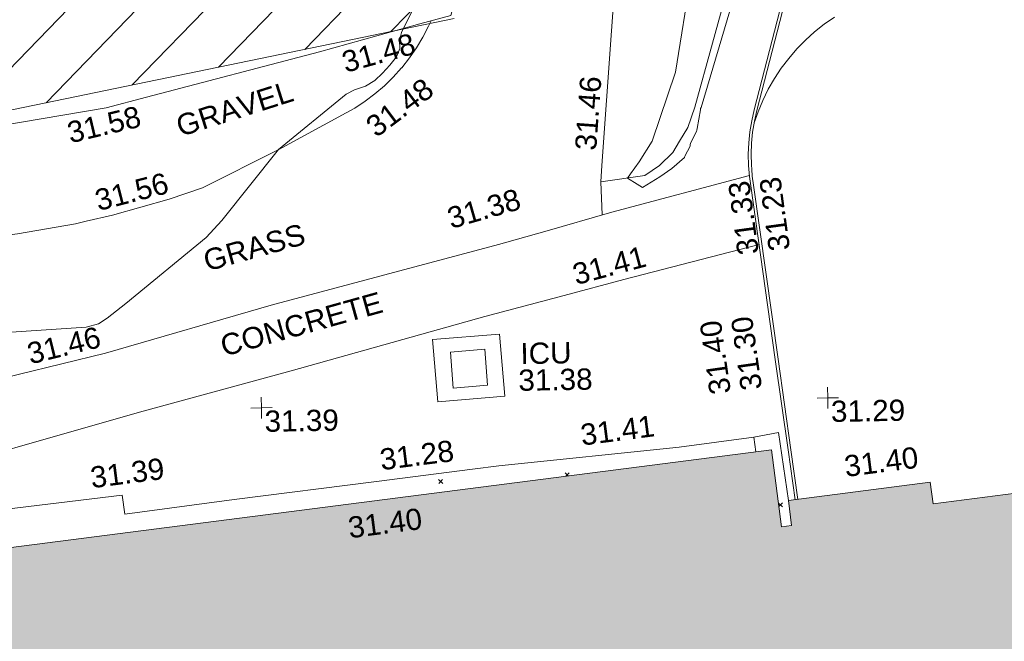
# Model space of a CAD drawing. Header units: millimetres. Extents: x -287732 to 520720, y -103372 to 287754.
# Tile 313 of 380: x 201567 to 218949, y 124069 to 135038. Entities that reach past the tile are written whole.
import ezdxf

# ---------------------------------------------------------------- set-up
doc = ezdxf.new("R2010")
doc.units = ezdxf.units.MM
doc.linetypes.add('IMPORT-HIDDEN2 _3_', pattern=[4762.5, 3175, -1587.5])
doc.linetypes.add('IMPORT-UG_ELEC_STREET LIGHTING_QLB2 _2_', pattern=[2700, 1500, -300.0000000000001, 0, -250, 150, -300.0000000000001, 0, -200])
for name, color, linetype, lineweight, true_color in [('00_UAV_BUILDING_OUTLINE', 5, 'Continuous', 9, 0x0000ff), ('00_UAV_CONCRETE', 9, 'Continuous', 9, 0x808080), ('00_UAV_FENCE', 7, 'Continuous', 9, 0x264c2f), ('00_UAV_FOOTPATH', 7, 'Continuous', 9, 0xa50000), ('00_UAV_FORM_LINES', 7, 'Continuous', 9, 0x666666), ('00_UAV_KERB_BOTTOM', 1, 'Continuous', 9, 0xff0000), ('00_UAV_KERB_TOP', 7, 'Continuous', 9, 0xa500a5), ('00_UAV_LEVEL_SPOT', 7, 'Continuous', 9, 0x666666), ('00_UAV_SERV_IC', 5, 'Continuous', 9, 0x0000ff), ('01_DTM_CONTOUR_MNR', 7, 'Continuous', 9, 0xa5a552), ('12333-PUM-2D-U-0001-C01 - Rev2_REVIT IMPORT_dwg', 7, 'Continuous', 9, 0x767676), ('A_RHA_Line', 7, 'Continuous', 9, 0x00a600), ('PUM-CHAMBER EXTENTS', 6, 'IMPORT-HIDDEN2 _3_', 9, 0xff00ff), ('PUM-UNABLE TO SURVEY', 190, 'Continuous', 9, 0x7f00ff)]:
    doc.layers.add(name, color=color, linetype=linetype, lineweight=lineweight, true_color=true_color)
for name, color, linetype, lineweight in [('00_UAV_SURFACE', 7, 'Continuous', 9), ('00_UAV_SURVEY_TEXT', 7, 'Continuous', 9), ('A_RHA_Detail', 7, 'Continuous', 9), ('GEN-TEXT', 7, 'Continuous', 9)]:
    doc.layers.add(name, color=color, linetype=linetype, lineweight=lineweight)
doc.styles.add('Swis721 Lt BT_2', font='swissl.ttf', dxfattribs={"height": 375})

# ---------------------------------------------------------------- blocks, each defined once
blk = doc.blocks.new('12333-PUM-2D-U-0001-C01 - Rev2_REVIT IMPORT_dwg_UAV-2077255-Site Location Plan Proposed')
at = {"layer": '00_UAV_LEVEL_SPOT', "color": 254, "true_color": 0xcccccc, "flags": 128}
for points in [[(500.0000000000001, 0), (0, 0), (0, 500.0000000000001)], [(0, -500.0000000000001), (0, 0), (-500.0000000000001, 0)]]:
    blk.add_lwpolyline(points, dxfattribs=at)
blk = doc.blocks.new('12333-PUM-2D-U-0001-C01 - Rev2_REVIT IMPORT_dwg_MGS62954_T2_Galway_ITM_3d_Rev1-2077680-Site Location Plan Proposed')
at = {"layer": '00_UAV_CONCRETE', "color": 254, "true_color": 0xcccccc, "flags": 128}
blk.add_lwpolyline([(534114225.6530001, 725681228.774), (534114297.6530001, 725680130.7739999), (534113115.0847352, 725680053.22854), (534113043.0847349, 725681151.22854)], close=True, dxfattribs=at)
for points in [[(534119274.1659901, 725678201.4609227), (534119119.6530001, 725679403.774), (534118685.6530001, 725679332.7740002), (534118715.2484958, 725679072.6624768)], [(534118685.6530002, 725679332.7740002), (534117360.6530001, 725679177.7739999), (534114174.6530001, 725678901.7740002), (534113709.7706256, 725678851.3366234), (534112008.6530002, 725678666.7740002), (534109492.6530001, 725678391.774), (534108740.1121591, 725678303.6280915), (534107554.6530001, 725678164.774), (534107517.6530001, 725678500.7739999), (534105267.6530001, 725678271.774), (534104071.5413296, 725678111.9139341), (534103818.874, 725678078.1450002), (534100632.4208267, 725677623.5238229)]]:
    blk.add_lwpolyline(points, dxfattribs=at)
at = {"layer": '00_UAV_FENCE', "color": 254, "true_color": 0xcccccc, "flags": 128}
blk.add_lwpolyline([(534114553.873535, 725720679.9188492), (534114952.7900001, 725716698.6395001), (534115066.0952614, 725715711.0433478), (534115463.7900001, 725712244.6395), (534115627.3845999, 725710744.8716956), (534116006.7900002, 725707266.6395), (534116198.1602979, 725705780.1131842), (534116835.937072, 725700825.9903733), (534116960.311, 725699859.8785), (534115953.3150575, 725695962.9479376), (534115769.311, 725695250.8785001), (534114630.6823692, 725691142.6329396), (534114529.3110002, 725690776.8785), (534113464.311, 725686864.8784999), (534112917.2098656, 725686724.0475677), (534111137.3110002, 725686265.8785001), (534108066.5445354, 725685517.0495839), (534107352.311, 725685342.8784999), (534103927.8740001, 725684823.1450002)], dxfattribs=at)
at = {"layer": '00_UAV_FOOTPATH', "color": 254, "true_color": 0xcccccc, "flags": 128}
for points in [[(534110205.874, 725681810.1450001), (534114236.6530002, 725682805.774), (534115055.4290867, 725683025.2271632), (534116247.6530001, 725683344.774), (534118685.3117011, 725683947.5118388)], [(534110536.874, 725680641.1450002), (534113972.6530002, 725681540.7739999), (534115378.3918706, 725681889.6393332), (534116434.6530001, 725682151.7740002), (534118835.1144405, 725682729.7759662)], [(534087915.9114999, 725662813.0795), (534090398.9114999, 725663647.0795), (534090565.3954781, 725663918.9144188), (534091406.7971022, 725665292.7543793), (534091896.9115, 725666153.0795001), (534092798.5427134, 725667859.2859209), (534092993.8881735, 725668284.1409107), (534093105.7524952, 725668527.4335636), (534093638.9314016, 725669876.9373418), (534094093.7153698, 725671231.8662322), (534094503.8164058, 725672508.8199693), (534094558.9114999, 725672710.0795001), (534094630.8545801, 725673003.4709997), (534095393.8740001, 725676115.1450002), (534095762.8740001, 725677291.1450003), (534096301.4197841, 725677456.9891084), (534099071.8740001, 725678310.1450001), (534101056.9477461, 725678996.4707985), (534102724.8740001, 725679573.1450002), (534104158.874, 725680102.1450002), (534104406.874, 725680366.1450001), (534105717.3637531, 725680663.4830115), (534107262.874, 725681014.1450002), (534110205.874, 725681810.1450001)], [(534110536.874, 725680641.1450002), (534107909.874, 725679980.1450002), (534105697.0653471, 725679386.6346842), (534105370.874, 725679299.1450001), (534102927.8740001, 725678539.1450002), (534100952.9667696, 725677817.3221819), (534100875.874, 725677789.1450002), (534099660.9617244, 725676962.6402619)]]:
    blk.add_lwpolyline(points, dxfattribs=at)
at = {"layer": '00_UAV_FORM_LINES', "color": 254, "true_color": 0xcccccc, "flags": 128}
blk.add_lwpolyline([(534117626.3381698, 725697803.2528993), (534119185.311, 725696762.8784999), (534120158.311, 725696104.8785001), (534120347.311, 725695888.8785001), (534120478.311, 725695620.8785001), (534120468.3110001, 725695136.8785), (534120391.311, 725694599.8785), (534119669.3110001, 725691597.8785), (534118404.311, 725687421.8785), (534117744.311, 725685172.8785), (534117613.3110001, 725684812.8785), (534117460.311, 725684575.8784999), (534117341.3110001, 725684375.8785), (534117103.311, 725684153.8785001), (534116839.311, 725683981.8785), (534116058.6530001, 725683882.7739999)], dxfattribs=at)
at = {"layer": '00_UAV_KERB_BOTTOM', "color": 254, "true_color": 0xcccccc, "flags": 128}
blk.add_lwpolyline([(534117393.6255001, 725702506.7915003), (534117557.3537491, 725701082.9404781), (534117785.6255001, 725699097.7915001), (534120386.0158411, 725697609.0045614), (534122087.6255001, 725696634.7915002), (534121284.0863377, 725693707.0930426), (534121243.6530001, 725693559.774), (534120315.6530002, 725690286.7740002), (534119913.4315583, 725688898.6631132), (534119415.653, 725687180.7740002), (534118838.6530001, 725685093.774), (534118791.3194866, 725684904.6343244), (534118755.9555534, 725684712.8957769), (534118732.7007661, 725684519.3150618), (534118721.6332021, 725684324.1131606), (534118722.8580043, 725684129.1445009), (534118727.7332522, 725684058.7174454), (534118736.3225732, 725683934.6374732), (534118756.6530001, 725683774.774), (534119135.6530002, 725680700.7740002), (534119333.7450456, 725679096.1732526), (534119441.9064115, 725678220.0360612)], dxfattribs=at)
at = {"layer": '00_UAV_KERB_TOP', "color": 254, "true_color": 0xcccccc, "flags": 128}
blk.add_lwpolyline([(534117343.9238005, 725702501.3320494), (534117506.1676008, 725701090.3904282), (534117738.8411013, 725699066.961951), (534120305.8899017, 725697597.2638581), (534122029.1517684, 725696610.6543795), (534121232.2203448, 725693707.0312463), (534121195.4917787, 725693573.210555), (534120267.5884286, 725690300.5514339), (534119861.372771, 725688898.6560644), (534119367.5428863, 725687194.3942626), (534118790.2976042, 725685106.5070808), (534118742.4338273, 725684915.2485285), (534118706.4998873, 725684720.4194802), (534118682.9637417, 725684524.4966453), (534118682.7774443, 725684522.3863846), (534118671.6243178, 725684325.3703468), (534118672.8688617, 725684127.2591226), (534118677.6410295, 725684058.321143), (534118686.5410372, 725683929.7530437), (534118707.0404362, 725683768.5608975), (534119086.0287455, 725680694.6557202), (534119283.4172621, 725679095.753749), (534119392.2062801, 725678214.5323977)], dxfattribs=at)
at = {"layer": '00_UAV_SERV_IC', "color": 254, "true_color": 0xcccccc, "flags": 128}
blk.add_lwpolyline([(534113354.6530001, 725680924.774), (534113959.6530001, 725680963.774), (534114000.4589046, 725680332.0699854), (534113390.080236, 725680290.6097276)], close=True, dxfattribs=at)
at = {"layer": '00_UAV_SURFACE', "color": 254, "true_color": 0xcccccc, "flags": 128}
for points in [[(534118786.3938946, 725684877.9284188), (534118856.656909, 725685068.7680142), (534118944.4704874, 725685268.933806), (534119044.6792998, 725685463.1907561), (534119156.887868, 725685650.7722212), (534119280.6533557, 725685830.9379027), (534119415.4873173, 725686002.9767691), (534119560.8576245, 725686166.2098619), (534119716.1905675, 725686319.9929739), (534119880.8731179, 725686463.7191942), (534120054.2553489, 725686596.8213005), (534120235.6530001, 725686718.7740002)], [(534117738.8411013, 725699066.961951), (534117497.6530001, 725696357.7740002), (534117184.7016305, 725694101.229914), (534117117.6530001, 725693617.7740003), (534116699.6530001, 725690584.774), (534116549.1644946, 725689145.6653785), (534116397.6530001, 725687696.7740002), (534116083.9751624, 725684167.6669992), (534116058.6530001, 725683882.774), (534116072.1099803, 725683297.7239317)], [(534102020.7997433, 725682627.6268073), (534103773.6530001, 725682923.774), (534105749.6530002, 725683146.774), (534106774.2346349, 725683306.1275319), (534106966.8404428, 725683346.392978), (534107432.6530002, 725683443.7740003), (534108435.2648347, 725683708.2179143), (534109030.6530002, 725683897.7740002), (534110375.6530001, 725684546.7740002), (534111588.5672848, 725685179.9081427), (534111739.6530002, 725685258.774), (534111924.3027717, 725685376.4350456), (534112101.2001812, 725685505.4581689), (534112269.6470948, 725685645.3341748), (534112428.97873, 725685795.5110368), (534112578.5662774, 725685955.3960748), (534112580.6530001, 725685957.774), (534112719.7526771, 725686126.8625557), (534112847.9607146, 725686304.3515947), (534112964.7711338, 725686489.5406487), (534113069.7229373, 725686681.6988614), (534113115.2145459, 725686775.0165421)]]:
    blk.add_lwpolyline(points, dxfattribs=at)
at = {"layer": '01_DTM_CONTOUR_MNR', "color": 254, "true_color": 0xcccccc, "flags": 128}
for points in [[(534118457.1273074, 725687081.630565), (534117853.9442688, 725685163.4888989), (534117845.5727555, 725685143.6068113), (534117844.0764345, 725685121.7171181), (534117775.1475852, 725684796.4879249), (534117772.373696, 725684765.9921759), (534117762.1975833, 725684741.0803399), (534117652.9897017, 725684540.1260947), (534117647.9198548, 725684510.1124508), (534117646.6683699, 725684484.3893715), (534117552.3495896, 725684312.3627236), (534117545.5527933, 725684288.4764936), (534117318.959283, 725684098.3201692), (534117102.856706, 725683950.4813327), (534116793.0261039, 725683770.3360244), (534116700.4345038, 725683828.6069193), (534116530.0000001, 725683940.0000002), (534116585.9707725, 725684016.5501045), (534116746.3636364, 725684223.1818182), (534116979.193572, 725684585.80935), (534117410.1984583, 725685792.6850004), (534117719.8030635, 725687515.2275711)], [(534113038.9853312, 725687442.206858), (534112622.6786016, 725686651.9020642), (534112588.1097305, 725686577.6295283), (534112552.2704282, 725686440.714008), (534112552.8177729, 725686294.7862767), (534112492.2847011, 725686150.1773049), (534112370.4091888, 725686005.1202441), (534112242.573052, 725685868.2873378), (534112105.2017862, 725685740.4202592), (534111933.8860384, 725685641.5068865), (534111743.203445, 725685581.7294027), (534111594.3453726, 725685505.1852896), (534110380.0000001, 725684550.0000001), (534109357.5289322, 725683319.8851964), (534109078.5215659, 725683024.5813702), (534107641.8683832, 725681883.7666396), (534107303.2936147, 725681628.8440197), (534107149.1903523, 725681530.1269186), (534106932.167953, 725681474.6096561), (534104896.5480437, 725681379.4056429)]]:
    blk.add_lwpolyline(points, dxfattribs=at)
at = {"xscale": 0.375, "yscale": 0.375, "zscale": 0.375}
for p in [(534110000.0000001, 725680000), (534120000, 725680000)]:
    blk.add_blockref('12333-PUM-2D-U-0001-C01 - Rev2_REVIT IMPORT_dwg_UAV-2077255-Site Location Plan Proposed', p, dxfattribs=at)
at = {"layer": '00_UAV_BUILDING_OUTLINE', "color": 251, "true_color": 0x666666, "char_height": 375, "width": 1495.902363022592, "attachment_point": 1, "line_spacing_factor": 1.005061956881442, "style": 'Swis721 Lt BT_2'}
for s, insert, rotation in [('31.41', (534115606.321085, 725679607.6258653), 6.319040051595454), ('31.39', (534106940.5324326, 725679006.373294), 6.319040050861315), ('31.40', (534120252.4655575, 725678971.9774781), 6.319040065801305), ('31.40', (534111474.9182692, 725678042.4162741), 6.319040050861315)]:
    blk.add_mtext(s, dxfattribs=dict(at, insert=insert, rotation=rotation))
at = {"layer": '00_UAV_CONCRETE', "color": 251, "true_color": 0x666666, "insert": (534112056.7510573, 725679234.1274471), "char_height": 375, "width": 1495.902363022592, "attachment_point": 1, "rotation": 6.192080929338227, "line_spacing_factor": 1.005061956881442, "style": 'Swis721 Lt BT_2'}
blk.add_mtext('31.28', dxfattribs=at)
at = {"layer": '00_UAV_FENCE', "color": 251, "true_color": 0x666666, "char_height": 375, "width": 1495.902363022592, "attachment_point": 1, "line_spacing_factor": 1.005061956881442, "style": 'Swis721 Lt BT_2'}
for s, insert, rotation in [('31.48', (534111495.4092848, 725686245.6131219), 14.435289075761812), ('31.58', (534106628.3609555, 725685090.3829666), 12.361323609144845)]:
    blk.add_mtext(s, dxfattribs=dict(at, insert=insert, rotation=rotation))
at = {"layer": '00_UAV_FOOTPATH', "color": 251, "true_color": 0x666666, "char_height": 375, "width": 1495.902363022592, "attachment_point": 1, "line_spacing_factor": 1.005061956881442, "style": 'Swis721 Lt BT_2'}
for s, insert, rotation in [('31.38', (534113307.2039666, 725683457.8637121), 15.004098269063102), ('31.41', (534115501.7476874, 725682430.5050344), 13.937637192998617), ('31.46', (534105851.5891654, 725681201.7542287), 12.783453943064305)]:
    blk.add_mtext(s, dxfattribs=dict(at, insert=insert, rotation=rotation))
at = {"layer": '00_UAV_KERB_BOTTOM', "color": 251, "true_color": 0x666666, "char_height": 375, "width": 1495.902363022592, "attachment_point": 1, "line_spacing_factor": 1.005061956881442, "style": 'Swis721 Lt BT_2'}
for s, insert, rotation in [('31.23', (534119009.6646682, 725682588.1532353), 96.68233507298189), ('31.30', (534118473.131596, 725680137.4589581), 97.03230735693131)]:
    blk.add_mtext(s, dxfattribs=dict(at, insert=insert, rotation=rotation))
at = {"layer": '00_UAV_KERB_TOP', "color": 251, "true_color": 0x666666, "char_height": 375, "width": 1495.902363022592, "attachment_point": 1, "line_spacing_factor": 1.005061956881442, "style": 'Swis721 Lt BT_2'}
for s, insert, rotation in [('31.33', (534118457.2420725, 725682528.9978694), 96.66882341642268), ('31.40', (534117921.2027127, 725680075.163691), 97.03229435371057)]:
    blk.add_mtext(s, dxfattribs=dict(at, insert=insert, rotation=rotation))
at = {"layer": '00_UAV_LEVEL_SPOT', "char_height": 375, "width": 1495.902363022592, "attachment_point": 1, "line_spacing_factor": 1.005061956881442, "style": 'Swis721 Lt BT_2'}
for s, insert in [('31.39', (534110051.8765643, 725679949.1441548)), ('31.29', (534120051.8765643, 725679949.1441548))]:
    blk.add_mtext(s, dxfattribs=dict(at, insert=insert))
at = {"layer": '00_UAV_SERV_IC', "color": 251, "true_color": 0x666666, "char_height": 375, "attachment_point": 1, "line_spacing_factor": 1.005061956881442, "style": 'Swis721 Lt BT_2'}
for s, insert, width in [('ICU', (534114588.7646785, 725681065.0508687), 1021.012723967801), ('31.38', (534114543.936528, 725680594.6718678), 1495.902363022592)]:
    blk.add_mtext(s, dxfattribs=dict(at, insert=insert, width=width))
at = {"layer": '00_UAV_SURFACE', "color": 251, "true_color": 0x666666, "char_height": 375, "width": 1495.902363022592, "attachment_point": 1, "line_spacing_factor": 1.005061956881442, "style": 'Swis721 Lt BT_2'}
for s, insert, rotation in [('31.48', (534111892.177048, 725685025.1133727), 35.89465678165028), ('31.46', (534115613.3443149, 725684461.3657737), 84.81902577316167), ('31.56', (534107095.6134042, 725683885.9945801), 13.363113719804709)]:
    blk.add_mtext(s, dxfattribs=dict(at, insert=insert, rotation=rotation))
at = {"layer": '00_UAV_SURVEY_TEXT', "color": 251, "true_color": 0x666666, "char_height": 375, "attachment_point": 1, "line_spacing_factor": 1.005061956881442, "style": 'Swis721 Lt BT_2'}
for s, insert, width, rotation in [('GRAVEL', (534108546.9748814, 725685163.4899693), 2322.210334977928, 16.592455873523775), ('GRASS', (534108988.0927246, 725682783.6392927), 2018.280965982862, 14.627175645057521), ('CONCRETE', (534109262.4358328, 725681276.3703545), 3286.236302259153, 14.603227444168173)]:
    blk.add_mtext(s, dxfattribs=dict(at, insert=insert, width=width, rotation=rotation))
blk = doc.blocks.new('12333-PUM-2D-U-0001-C01 - Rev2_REVIT IMPORT_dwg-1620468-Site Location Plan Proposed')
at = {"layer": 'PUM-CHAMBER EXTENTS', "true_color": 0xfff4d4}
h = blk.add_hatch(dxfattribs=at)
h.set_pattern_fill('FP_14', style=0, pattern_type=2)
h.set_pattern_definition([(45, (-533641079.65, -725615854.3560001), (-618.7184335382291, 618.7184335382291), [])])
h.paths.add_polyline_path([(403919.3501528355, 57112.64382128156), (422583.3501528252, 59059.64382132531), (425379.3501529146, 57266.64382137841), (446445.3501529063, 59135.64382132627), (445962.3501528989, 65972.64382138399), (472441.3501528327, 70954.64382134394), (475862.3501529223, 83851.64382134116), (472404.350152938, 114549.6438213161), (470529.3501529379, 123488.6438213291), (451569.3501528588, 121705.6438213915), (448766.3501529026, 118521.6438213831), (443614.3501529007, 118196.6438213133), (441393.3501528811, 120608.6438213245), (437801.3501529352, 120123.6438213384), (427379.3501529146, 117955.6438213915), (414454.3501528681, 116426.6438212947), (403467.3501529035, 115261.6438213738), (398244.3501529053, 114380.6438213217), (392331.3501528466, 110751.6438213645), (389433.3501529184, 106835.6438212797), (388966.3501528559, 103227.6438213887), (391008.3501528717, 96414.64382130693), (397227.3501529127, 88458.64382130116), (396038.3501528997, 85269.64382128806), (397110.6486418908, 81772.81873260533), (398121.3501528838, 78636.6438213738), (399845.3501529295, 78913.64382137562), (400589.3501528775, 74987.64382128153), (403820.5567114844, 57642.95396067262)])
at = {"layer": 'GEN-TEXT', "color": 253, "true_color": 0xaaaaaa}
for p, q in [((472025.9948137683, 62754.28848224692), (472096.7054918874, 62824.99916036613)), ((472096.7054918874, 62754.28848224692), (472025.9948137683, 62824.99916036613)), ((474314.4617483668, 62850.53222589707), (474260.9948138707, 62903.99916039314)), ((474273.7277841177, 62846.021452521), (474331.7054919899, 62903.99916039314)), ((478086.7054919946, 62237.28848225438), (478016.9931928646, 62307.00078138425)), ((478023.8437778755, 62245.13744625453), (478086.7054919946, 62307.99916037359))]:
    blk.add_line(p, q, dxfattribs=at)
at = {"layer": 'PUM-UNABLE TO SURVEY', "color": 7, "true_color": 0xfff4d4, "flags": 128}
blk.add_lwpolyline([(472441.3501528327, 70954.64382134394), (445962.3501528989, 65972.64382138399), (446445.3501529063, 59135.64382132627), (425379.3501529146, 57266.64382137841), (422583.3501528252, 59059.64382132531), (403919.3501528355, 57112.64382128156), (400589.3501528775, 74987.6438212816), (400192.1137844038, 77083.81315296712)], dxfattribs=at)
blk.add_blockref('12333-PUM-2D-U-0001-C01 - Rev2_REVIT IMPORT_dwg_MGS62954_T2_Galway_ITM_3d_Rev1-2077680-Site Location Plan Proposed', (-533641079.6498471, -725615854.3561786))

msp = doc.modelspace()

# ---------------------------------------------------------------- hatches: boundary and pattern name
at = {"layer": 'A_RHA_Detail', "true_color": 0xc0c0c0}
h = msp.add_hatch(color=9, dxfattribs=at)
h.paths.add_polyline_path([(-80880.60083809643, -68502.79057078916), (-80400.865924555, -68483.41509113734), (-80400.865924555, -62984.64684185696), (-24474.85765177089, -63009.32043784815), (-24456.14471271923, -50840.30023858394), (-36622.55041039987, -50831.65104353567), (-36622.55041039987, -44228.57792613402), (-50959.0526582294, -44218.38599194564), (-50959.0526582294, -42573.78171514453), (-54563.9325804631, -42571.21897729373), (-54565.69773352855, -45054.17447474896), (-92408.82109321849, -45027.27149621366), (-92411.78875845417, -49201.74309222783), (-100061.9988811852, -49201.74309222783), (-100052.2214449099, -64852.82557838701), (-86120.90825229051, -64852.82557838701), (-86092.1662649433, -62957.90041523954), (-84861.10047608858, -62957.90041523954), (-84854.79052929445, -68240.109737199), (-80870.60226892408, -68240.10973722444)])
h.paths.add_polyline_path([(-137238.9269902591, -68461.9384092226), (-132719.7426408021, -68433.0633692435), (-132847.0731201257, -62850.04282283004), (-130454.6837966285, -62916.63108078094), (-130498.2830220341, -61355.85393642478), (-117581.136331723, -61423.42893438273), (-117492.3908565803, -49183.91309190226), (-125136.5200282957, -49178.47881952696), (-125133.572703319, -45032.61887136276), (-163007.1824077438, -45005.6942194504), (-163007.1824076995, -44090.2963411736), (-163123.8521269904, -44090.21339942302), (-163122.6389897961, -42383.75184302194), (-166563.8543419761, -42383.75184298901), (-166565.034908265, -44044.39824208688), (-193158.4656786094, -44025.49275805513), (-193195.152889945, -62863.65652504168), (-137269.7106414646, -62916.63108078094), (-137254.3708868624, -65679.90523788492)])
h.paths.add_polyline_path([(120310.9497607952, -32334.28230164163), (120312.4652266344, -31610.73011961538), (133451.2244789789, -31638.24899384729), (133469.2230092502, -19717.98315780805), (121295.7536929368, -19692.48606430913), (121319.8434528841, -8190.941560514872), (112277.0825930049, -8172.001674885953), (112263.1770823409, -14811.1234547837), (78285.85310969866, -14739.95861438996), (78292.82277619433, -8167.077575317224), (75241.99098605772, -8160.673431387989), (69355.76844233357, -8152.931592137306), (69353.6659720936, -9156.74635762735), (68372.60878945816, -9154.691552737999), (68372.60878945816, -13705.52853215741), (69333.7233474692, -13707.54156770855), (69325.07112547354, -16249.53369228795), (66623.4489111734, -16249.53369228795), (66619.79243935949, -17995.29925530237), (65989.07757494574, -17995.2992552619), (65985.44262772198, -19730.78799483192), (57152.23993377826, -19712.28702421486), (57127.42535098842, -31559.89463417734), (70277.87165424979, -31587.43801817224), (70277.87165431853, -32271.7414715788), (78263.96947909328, -32285.12944888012), (78266.62661740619, -31019.79372153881), (112335.8856506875, -31091.15111860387), (112335.8856506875, -32317.57330553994), (119781.4233959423, -32333.17321913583)])
h.paths.add_polyline_path([(7503.717409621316, -1791.439263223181), (15482.43097392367, -674.0213231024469), (15484.0826588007, 148.1327206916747), (56188.28042539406, 205.5276654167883), (56155.84326007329, 14338.3166313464), (18016.62665935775, 14236.48149539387), (17967.9025208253, 34313.18372071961), (21727.10644863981, 34324.0692624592), (21708.90974962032, 40608.10218321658), (18009.66447159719, 40608.10218321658), (17995.54603706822, 45483.75063442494), (9770.084204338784, 45420.6329473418), (3966.213879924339, 45446.76585222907), (3984.771235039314, 14176.56786832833), (1023.062455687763, 14176.56786837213), (-276.5134647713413, 14190.52623461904), (-231.6790044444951, 5968.135265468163), (-226.4491536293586, 193.7444677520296), (553.0869992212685, 183.4716499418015), (7477.609307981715, 143.2867586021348), (7488.638446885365, -674.0213231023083)])
h.paths.add_polyline_path([(77755.59663317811, 53.47451145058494), (77729.51881611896, 1699.844979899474), (94464.47132486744, 1659.976083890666), (94606.37913471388, 17991.390236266), (88810.4190114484, 18015.03260816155), (88799.89418497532, 14436.74271609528), (69413.88950349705, 14457.8773889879), (69377.35724448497, 99.62816357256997), (75241.99098605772, 67.32134432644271)])
h.paths.add_polyline_path([(61252.12079701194, 46453.95617366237), (105774.7348988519, 46472.68783506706), (105768.2642198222, 61852.61234306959), (92285.13876309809, 61852.61234306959), (92308.59670399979, 65784.30757140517), (96107.4668000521, 65767.60445243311), (96059.68081117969, 75209.20847378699), (101084.8427276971, 75071.88872764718), (104988.0046543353, 74765.36560406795), (108403.6894220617, 74363.8408943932), (112009.2703903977, 73787.25420861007), (115645.3524815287, 73049.69667206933), (116890.8108051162, 72761.69136252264), (120208.9929833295, 71893.18353872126), (120865.241739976, 71703.68484519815), (124135.6329506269, 70669.67317906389), (127435.6253142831, 69480.50055823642), (127820.4368670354, 69394.93141813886), (128274.3081769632, 69331.69585753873), (128731.8791144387, 69306.66104516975), (129189.9401488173, 69320.00258290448), (129645.2782985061, 69371.62688826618), (130094.6997111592, 69461.17185603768), (130535.0520071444, 69588.00939074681), (130963.246434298, 69751.24981927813), (131376.2795165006, 69949.74812590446), (131771.2541232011, 70182.11198903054), (132162.5575600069, 70460.5404660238), (132496.0921583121, 70741.69081113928), (132820.871367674, 71064.98072578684), (133117.4593294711, 71414.31364272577), (133383.77568926, 71787.23923950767), (133616.5473239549, 72178.5372844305), (133817.1647262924, 72590.54524898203), (133982.6025969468, 73017.89547513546), (134111.7005086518, 73457.59040801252), (134203.5529320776, 73906.54590458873), (134257.5155883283, 74361.61286216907), (134272.5462649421, 74819.5993153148), (134250.5259875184, 75277.29281745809), (134189.6227572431, 75731.48297747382), (134090.9274700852, 76178.98397757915), (133955.1324028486, 76616.65691993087), (133783.1900598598, 77041.43184345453), (133576.3064937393, 77450.32925647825), (133335.932843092, 77840.48103920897), (133063.7551572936, 78209.15055532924), (132761.6825665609, 78553.75185442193), (132431.8338935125, 78871.8678050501), (132076.5227905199, 79161.26705197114), (131698.2415080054, 79419.91966861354), (131299.6434187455, 79646.01139197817), (131093.5942456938, 79746.34209763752), (132146.0467355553, 83110.22226145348), (122787.7632953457, 86282.54285518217), (121604.3555412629, 82800.3591886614), (117095.9864227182, 83870.84033785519), (116841.9598400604, 83526.35449572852), (116120.5435466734, 91221.93611972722), (110237.7341284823, 91274.27491021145), (110194.3680786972, 90435.39030214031), (104988.0046543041, 90486.49901390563), (104973.2761846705, 94309.82427956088), (103746.1314668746, 94309.8242795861), (103839.9937121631, 122852.1474271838), (96365.09202306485, 122931.9599470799), (96350.3400238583, 123952.4168585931), (104555.5505249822, 123902.1925226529), (104607.3234458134, 120248.5396156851), (125502.5015002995, 120134.1933400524), (125662.0200253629, 137657.3796882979), (114479.5865733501, 137699.2256881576), (114382.306264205, 129149.9458158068), (104644.159003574, 129187.9975073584), (104577.9931702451, 126217.3903144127), (101184.4926406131, 126159.1566967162), (101264.6166812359, 135959.2655565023), (89967.23178808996, 135988.8856164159), (89927.63362986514, 125823.6463181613), (93630.53562302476, 125840.7948842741), (93580.65688892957, 122931.9599470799), (88697.38835376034, 122904.7310126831), (88679.3898954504, 95739.09143775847), (86378.25848996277, 95739.09143775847), (86378.18187189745, 96178.1008337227), (83279.50743284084, 96200.92083327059), (83273.62493422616, 95735.74732133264), (70169.67509619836, 95733.22421950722), (70166.26842742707, 96272.07409347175), (66674.99731294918, 96257.14073655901), (66654.74538556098, 95755.71092136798), (65784.77231079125, 95755.71092136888), (65887.65094984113, 117470.630565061), (53473.3427162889, 117487.9046429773), (53434.44066309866, 98570.46349063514), (40649.41626916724, 98570.46349063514), (40610.16711559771, 94406.01479078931), (38853.82372868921, 94410.36303440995), (38848.65589191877, 89463.65332729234), (40612.46601912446, 89518.45976927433), (40665.38257362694, 86257.73741128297), (38372.19584460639, 86305.72309285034), (38369.79374539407, 76901.0507917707), (50937.9512507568, 76944.40198294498), (50922.88567286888, 74598.78180889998), (56484.9061132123, 74588.85093771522), (56484.9061132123, 75194.85181995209), (92465.4037153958, 75233.0258166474), (92645.92783662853, 71766.64845094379), (89810.55521366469, 69362.83965827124), (85313.16173974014, 69360.94750420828), (85313.16173974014, 66907.4050808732), (75210.14498263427, 66903.15451589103), (75210.14498263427, 63815.70944550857), (70819.40014309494, 63815.70999200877), (70819.21601505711, 64253.35708059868), (69456.83415683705, 64253.35708059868), (69455.7195737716, 66901.99623166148), (61303.32856759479, 66898.5668068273), (61304.56054988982, 63970.32021231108), (70500.41048208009, 63970.32021219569), (70500.4088543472, 61852.59006207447), (61245.6438848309, 61848.69637488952), (61252.03558504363, 46656.49344428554)])
h.paths.add_polyline_path([(-17153.16561239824, 48569.32684293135), (-17153.16561224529, 60770.38083685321), (-29362.88357759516, 60774.70428694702), (-29362.88357759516, 67399.20394580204), (-43507.24466814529, 67405.01911303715), (-43488.5313307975, 69093.07334175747), (-45766.41866231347, 69109.32868388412), (-45794.3462003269, 67405.01911303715), (-47272.11273194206, 67404.2124544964), (-47272.44887633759, 66454.91798908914), (-86004.56386332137, 66468.63299519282), (-86006.66970787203, 60521.58362721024), (-92662.87722510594, 60521.58362721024), (-92665.2138765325, 50184.35611932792), (-79752.0168396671, 50179.78309939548), (-79752.016597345, 48591.4932381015), (-17157.7163123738, 48569.32845417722)])
h.paths.add_polyline_path([(-201056.4185878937, 48628.75479108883), (-138377.9751621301, 48634.64535779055), (-138377.9751621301, 50133.28201003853), (-125467.710581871, 50134.49626164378), (-125468.6909603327, 60566.1903686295), (-132186.8595614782, 60565.86652591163), (-132187.4203588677, 66533.0197876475), (-170643.3098734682, 66805.61809689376), (-170643.3098732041, 67738.78475848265), (-200340.0100486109, 67488.93693764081), (-200348.7171487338, 60827.78025104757), (-201057.5650552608, 60827.71357558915), (-201056.6510294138, 51102.04313372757)])
h.paths.add_polyline_path([(-240051.5126725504, 54769.19491160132), (-239444.490259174, 54811.10754483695), (-239186.5396223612, 54841.92927608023), (-238764.8191577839, 54940.98166103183), (-238382.4735933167, 55122.46891388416), (-237990.3402229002, 55354.87497234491), (-237269.2031023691, 55936.21515020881), (-237032.4836384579, 56225.56611516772), (-236793.0039602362, 56569.31473944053), (-236554.5880578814, 57004.26389721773), (-236432.7219585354, 57267.46508908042), (-236300.081527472, 57753.26238983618), (-236250.7285154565, 58017.17885684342), (-236235.6490609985, 58516.21786804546), (-236233.2538429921, 58987.85640053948), (-236213.7029795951, 59823.48083769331), (-236363.8287855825, 59820.86038205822), (-236634.0279869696, 60698.06075827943), (-236391.9547756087, 61432.19726339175), (-236225.4740089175, 61435.10319600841), (-236201.6036569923, 62637.68779596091), (-232563.5271750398, 62639.28734435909), (-232563.5271750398, 63049.03842404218), (-232732.1945866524, 63049.15302218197), (-232860.1521277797, 63457.95890274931), (-232731.606808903, 63914.24862697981), (-232560.8209656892, 63914.24862697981), (-232515.1276847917, 70598.00033009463), (-240628.6947849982, 70598.85496273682), (-240629.7923196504, 72350.98321577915), (-246412.6011212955, 72347.36085933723), (-246412.6011212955, 70616.45923936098), (-254449.5805725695, 70618.60952619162), (-254454.637144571, 70754.06491720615), (-254469.7140363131, 73191.66276250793), (-263883.2532625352, 73267.83063688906), (-263902.4181505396, 68260.74348553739), (-263714.8217520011, 68259.82096572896), (-263552.9672900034, 67819.65434396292), (-263719.0883117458, 67392.2068408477), (-263913.6298699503, 67392.20684284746), (-263956.7001913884, 58633.76423459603), (-260181.1963171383, 58611.22607638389), (-260192.3146983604, 56354.25111579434), (-257184.684388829, 56339.46086021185), (-257213.4419957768, 57092.93866021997), (-257338.5163846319, 57093.27331223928), (-257471.0109294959, 57531.74572308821), (-257338.5163845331, 58062.22513696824), (-257203.4956297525, 58064.06881289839), (-257173.5751889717, 58598.54056692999), (-256478.2273617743, 58575.27357994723), (-256478.2273617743, 58788.51859473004), (-256013.0091299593, 58911.92701534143), (-255397.0786664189, 58780.99767617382), (-255397.0786664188, 58595.982422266), (-243809.885361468, 58585.92793201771), (-243805.3570672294, 58352.04527760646), (-243740.939469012, 57884.52572680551), (-243619.0830608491, 57421.84877545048), (-243424.3877545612, 56943.65915412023), (-243247.1437899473, 56608.24157713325), (-243003.0710579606, 56249.99021479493), (-242732.2093200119, 55932.75703082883), (-242371.7230178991, 55603.12658811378), (-242141.255125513, 55424.88676767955), (-241804.9643037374, 55216.88439822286), (-241529.4640827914, 55077.02869055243), (-241100.6275144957, 54917.18295003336), (-240836.2134980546, 54840.82833176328), (-240453.4486195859, 54788.60784130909), (-240218.9578693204, 54777.28227442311)])
h.paths.add_polyline_path([(40276.69022552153, 59895.36417752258), (40328.62676029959, 69196.9439153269), (36588.99968785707, 69217.8245910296), (36619.46637569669, 74674.25962428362), (32264.36460078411, 74687.02318924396), (32233.48293867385, 69156.26826306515), (11916.69390495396, 69269.70959686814), (11966.66200111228, 78218.75165974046), (29087.509017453, 78123.15526808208), (29143.44567205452, 88141.1370047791), (15719.348796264, 88216.09212953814), (15732.60379610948, 90589.9978889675), (4594.294101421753, 90652.19003489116), (4525.129359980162, 78265.12250449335), (10096.76365553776, 78234.01258731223), (10077.43887221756, 74773.03821910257), (4547.641142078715, 74803.91453678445), (4465.579974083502, 60107.1600234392), (19125.89094760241, 60025.30234268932), (19139.86249374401, 62527.53804644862), (31738.59196305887, 62457.19146404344), (31724.55430858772, 59943.11609815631), (38369.79364225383, 59906.01157293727)])
h.paths.add_polyline_path([(-246083.0241259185, 72334.29150213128), (-246083.0594797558, 72334.30275087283), (-246208.2905500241, 72334.29150213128)])
h.paths.add_polyline_path([(-114575.3004830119, 112178.0758695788), (-114575.3246435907, 112178.0758695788), (-114707.2752166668, 115801.5811617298)])
h.paths.add_polyline_path([(-154699.9178765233, 101760.4080976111), (-114382.050333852, 101776.0542914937), (-114382.050333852, 106926.9360164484), (-113755.641395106, 106927.1792101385), (-113757.5507412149, 111847.2721531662), (-114431.6837526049, 111847.2721531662), (-114431.8097758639, 112178.0758695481), (-114575.3004830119, 112178.0758695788), (-114578.9984943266, 121707.2390833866), (-123056.9849702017, 121707.2390833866), (-123068.8201032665, 156452.7036899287), (-119381.2340625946, 156454.1348067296), (-119381.2340625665, 160165.8597952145), (-115501.031452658, 160167.3662801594), (-115503.3750945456, 166206.5793118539), (-132411.7987151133, 166599.6604729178), (-132411.8243278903, 166665.6603411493), (-135275.0124468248, 166664.5490317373), (-135275.0124468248, 166628.1883101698), (-135911.3205076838, 166628.1944502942), (-135911.3479256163, 166352.1604668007), (-152521.1633846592, 166345.7146753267), (-152518.3680955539, 159142.6836790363), (-150699.3133726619, 159117.9265656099), (-150758.5477087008, 122560.691203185), (-151059.2005266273, 122560.691203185), (-151061.0981347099, 121302.4374932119), (-154138.3148337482, 121372.6012653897), (-154138.3148337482, 121865.1834517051), (-154704.3888425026, 121867.2611370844), (-154688.5451973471, 119352.3937021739), (-154745.5933227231, 119352.3715636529), (-154745.5763474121, 118722.1532660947), (-160794.1544526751, 118748.7442832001), (-160794.1544526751, 119410.5425977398), (-163852.1622693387, 119422.408321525), (-163855.0715294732, 118762.2003111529), (-167568.6765459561, 118778.5256058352), (-166634.6619849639, 124395.1277019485), (-166930.050559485, 124500.0918161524), (-167568.6765459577, 124707.6250903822), (-168028.2173235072, 124841.3808647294), (-168630.5006276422, 124991.3056740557), (-169238.2056069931, 125117.4693074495), (-169850.3952285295, 125219.6772876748), (-170466.1255403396, 125297.7720169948), (-171089.11025998, 125351.8553033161), (-171704.4065937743, 125381.1774255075), (-172325.0479971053, 125386.3595015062), (-172782.2248668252, 125374.5832362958), (-173401.7764235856, 125337.4554476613), (-174109.844898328, 125263.4341236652), (-174634.1213722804, 125190.4100126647), (-175245.0145766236, 125080.719099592), (-176047.1958093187, 124895.7675260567), (-176665.4852587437, 124724.7228134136), (-177045.3001228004, 124609.1129151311), (-177631.5127792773, 124405.2077276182), (-176665.4852586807, 118818.5158794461), (-177558.9402083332, 118822.4435768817), (-177662.2853368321, 125263.4341236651), (-176365.3912351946, 126542.9270807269), (-159462.2970490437, 126319.910391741), (-157057.7396790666, 128609.0850976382), (-157060.6673204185, 136153.1661957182), (-158638.8016610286, 137740.2441626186), (-159352.3735831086, 137740.2441626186), (-161634.4140634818, 140201.1078539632), (-168727.9404945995, 140256.8191146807), (-171035.0401161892, 137942.8847305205), (-174184.1459014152, 137942.8847305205), (-176460.1167434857, 140292.2858551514), (-177341.6856934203, 140292.2858551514), (-177341.7113613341, 140358.4281613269), (-183428.5803825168, 140356.0660244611), (-185921.6385985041, 137917.4639994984), (-185921.6385985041, 131757.3091155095), (-186906.8767412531, 131756.9267733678), (-187725.3914540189, 130809.9989183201), (-187724.058890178, 127376.1828148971), (-186481.0281350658, 126304.5577463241), (-186479.4846754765, 122327.2959175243), (-185176.2828158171, 121059.4673825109), (-180304.1129154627, 121059.4673824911), (-180304.1136492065, 118802.0484409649), (-193555.3706955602, 118802.0484409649), (-193555.368699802, 133117.8341649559), (-192593.6442938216, 133118.2073819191), (-192593.6442938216, 134200.8158367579), (-192224.6284783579, 134200.9592041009), (-192225.5653014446, 136615.0101267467), (-192595.0012460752, 136615.0101267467), (-192595.4357332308, 137734.4745165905), (-193589.2709668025, 137734.4746851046), (-193589.2685988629, 147474.570583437), (-193163.2062206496, 147492.8644732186), (-192765.7252967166, 147531.087133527), (-192359.9383250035, 147589.5931622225), (-192199.8207947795, 147616.5827294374), (-191882.7548926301, 147682.9245600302), (-191568.5380070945, 147761.6632019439), (-191257.654638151, 147852.677242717), (-190828.6072909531, 148002.2045655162), (-190647.7999969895, 148070.9514233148), (-190349.7690789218, 148197.8750094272), (-190056.9509284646, 148336.4013817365), (-189769.797051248, 148486.3169427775), (-189405.3590254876, 148698.0567944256), (-189132.906026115, 148873.2749095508), (-188867.542109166, 149059.0543929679), (-188609.6764469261, 149255.1087866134), (-188354.9814055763, 149465.3525772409), (-188079.6339208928, 149713.879248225), (-187884.9836199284, 149901.8220103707), (-187545.928247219, 150265.8040604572), (-187446.29984479, 150378.3960832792), (-187241.3270201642, 150629.2310214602), (-187046.3599558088, 150887.9197697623), (-186861.6992771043, 151154.0634500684), (-186546.1373636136, 151669.829875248), (-186524.4196769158, 151707.0632450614), (-163675.2898318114, 151669.829875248), (-163687.5843045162, 148134.07679455), (-157303.6541541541, 148136.492106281), (-157303.6541541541, 155759.91501608), (-157557.4317586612, 155765.0384228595), (-157555.9168973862, 166678.0466575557), (-187009.2021991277, 166699.7464767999), (-187013.0952111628, 162054.4009359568), (-188707.17754695, 162044.5925187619), (-188705.9961892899, 155021.5333641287), (-188737.9999316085, 154650.5326604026), (-188799.0133969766, 154283.1866125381), (-188857.2045401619, 154035.4341107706), (-188966.1106131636, 153679.3368924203), (-189102.6200311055, 153332.8820747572), (-189265.8911675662, 152998.2056672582), (-189454.9174011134, 152677.371060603), (-189645.2484685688, 152421.3220123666), (-189916.9563410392, 152104.2450531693), (-190212.7041973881, 151809.4634871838), (-190530.6686598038, 151538.7947471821), (-190868.8893671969, 151293.9075915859), (-191225.281078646, 151076.3118324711), (-191597.6465194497, 150887.3490191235), (-192092.8415776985, 150682.5621956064), (-192519.2468154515, 150561.8451365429), (-192903.8930791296, 150482.240889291), (-193187.215491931, 150440.8868273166), (-193594.1866364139, 150407.1257787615), (-193594.5952989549, 151459.9895227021), (-205369.2399268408, 151455.4201247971), (-205354.4523517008, 113350.0822379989), (-207187.1580384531, 113349.3710182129), (-207184.3024929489, 105991.0636522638), (-205312.8748221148, 105991.1901500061), (-205311.2362476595, 101769.6553082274), (-175488.6451201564, 101781.2285901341), (-175488.6451201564, 110889.6985621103), (-154703.4627663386, 110897.5679794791), (-154700.2792295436, 102691.5597281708)])
h.paths.add_polyline_path([(193735.9435693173, 113047.8274774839), (208865.0938716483, 114991.0266430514), (208976.1154123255, 114126.6471160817), (216447.8967332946, 115086.3281915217), (216038.7305308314, 118271.9702413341), (232648.5073383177, 120405.3421626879), (233425.993615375, 114352.0734369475), (240632.2017567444, 115277.6440988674), (239854.8412683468, 121329.9334727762), (256406.8682407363, 123455.8879629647), (257091.7572256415, 118089.1198988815), (264572.2871227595, 119040.8180953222), (261877.8350555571, 138524.7609215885), (259178.7147038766, 138221.6086035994), (259197.3483655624, 137439.0084132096), (254686.1480587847, 136897.0007612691), (255412.6810205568, 131314.8303176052), (240852.7447969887, 129522.4514056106), (239771.0426543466, 137918.8519126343), (240649.5822431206, 138010.1984551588), (240062.3063116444, 142776.6750342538), (239165.7694642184, 142685.0143484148), (237630.9646614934, 151018.3171732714), (266172.8791088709, 154560.7889781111), (271297.1876944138, 142612.4006970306), (276531.7397502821, 144861.098714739), (274941.5029779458, 148527.9037281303), (302074.5307653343, 160134.9084326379), (300215.9323773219, 164320.1841173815), (301528.1613272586, 164907.0997989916), (300405.1237791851, 167477.8916353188), (299016.6944531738, 166945.7181824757), (295626.7488506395, 174518.754428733), (294333.0289184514, 177537.1551681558), (287288.8475947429, 174518.754428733), (289427.6893504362, 169661.0163463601), (272956.7816584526, 162557.1203578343), (271943.2187787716, 164897.4305293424), (267016.3118217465, 162764.0369715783), (268502.3094164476, 159357.0430143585), (265200.4029574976, 157946.4096681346), (226856.416695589, 153146.7821792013), (227510.3041274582, 148852.0205334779), (228280.9873165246, 141179.0007483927), (227302.3544112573, 141050.281300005), (227895.3788235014, 136433.1758633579), (228748.5501749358, 136523.8855003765), (229602.3077302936, 128023.7667641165), (217691.2359889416, 126493.8999679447), (217642.3600127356, 126874.433267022), (215138.5007311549, 126552.8357430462), (215194.9980427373, 126112.965074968), (215015.6132226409, 126089.924757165), (214840.9672575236, 127449.66446064), (192258.7012018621, 124549.1816390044), (193486.3576426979, 114991.0266430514)])
h.paths.add_polyline_path([(-78076.24187439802, 117605.5188722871), (-78076.23951902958, 117610.0871211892), (-78070.318122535, 129485.7330792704), (-74723.15926543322, 129478.385255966), (-74723.15926543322, 125435.7860624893), (-48015.64546086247, 125380.0246061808), (-47996.55031653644, 135872.5822179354), (-61198.15919578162, 135901.5630078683), (-74714.72264144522, 135923.5088764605), (-74723.6287602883, 131865.2975510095), (-78070.318122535, 131872.642169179), (-78062.97909487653, 149549.7689430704), (-58292.26570492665, 149541.5607197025), (-58292.26570491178, 148946.2407608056), (-37707.70924046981, 148937.6946533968), (-37703.30827430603, 159740.0672041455), (-44148.26955755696, 159742.7429641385), (-44148.26955755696, 162961.3319174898), (-49829.95437583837, 162961.3319174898), (-49830.92144130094, 160632.0129326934), (-78494.09026625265, 160643.9130440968), (-78494.09026625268, 161615.1537738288), (-78739.225852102, 161615.2555472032), (-78691.7919454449, 168187.9195488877), (-90844.57645036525, 168126.8149079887), (-90962.52567694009, 152686.7636277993), (-89064.97866809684, 152685.9758215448), (-89079.54115380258, 117610.0871211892), (-78374.80218507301, 117605.6428258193)])
h.paths.add_polyline_path([(69254.82576126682, 129235.9722870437), (69259.97086178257, 136167.789247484), (86068.0992678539, 136131.0235193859), (86008.66431381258, 164703.3084147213), (58789.63167882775, 164723.511581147), (58789.63167882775, 170119.2062865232), (54460.1632489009, 170122.4198087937), (54457.21717773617, 166153.279245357), (47042.2151650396, 166158.7829869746), (47041.10931533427, 164668.9097040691), (39173.27935198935, 164674.7495545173), (39172.83712618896, 164078.9539098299), (17014.87910992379, 164095.4005254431), (17002.38841206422, 147267.1142245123), (12659.63471563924, 147267.1142245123), (12653.60087534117, 139137.9291796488), (17031.41608901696, 139134.6797717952), (17024.5879174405, 129935.3194463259), (39191.34773726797, 129918.8662983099), (39191.34773726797, 129258.2867272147), (69014.0340609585, 129236.1510132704)])
h.paths.add_polyline_path([(39265.62356917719, 139467.8223435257), (33050.91021530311, 139484.1586867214), (33087.56357182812, 153427.9220784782), (39277.60130889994, 153411.6505991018), (39277.60130890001, 152830.3127277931), (43058.29603858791, 152820.3745823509), (43024.83899408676, 140092.5601633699), (39267.2657899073, 140092.5601633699)])
h.paths.add_polyline_path([(1979.548949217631, 189123.2414339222), (18699.10403225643, 189180.0465563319), (18678.46874730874, 195253.6675675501), (24349.02704561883, 195272.9334348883), (24334.96888372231, 199550.7690688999), (28829.78348974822, 199566.0403168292), (28798.3577216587, 208815.6446464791), (24334.949615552, 208806.151404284), (24333.90624841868, 209113.2475694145), (16811.59093053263, 209087.6903002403), (16806.58456499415, 208843.5909093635), (6772.293057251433, 208809.4991440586), (6797.166076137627, 201488.5780549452), (-8471.058649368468, 201436.7038490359), (-8471.058649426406, 200429.0172028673), (-11856.09020770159, 200417.5164702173), (-11823.72827009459, 190892.3684138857), (-7614.729360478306, 190906.6685966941), (-7614.729360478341, 190170.8290169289), (-4608.619189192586, 190169.2993656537), (-4608.238782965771, 190916.8832264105), (1973.379031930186, 190939.2444180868), (1977.122761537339, 189837.3456693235)])
h.paths.add_polyline_path([(-20506.22133143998, 190640.0286460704), (-20122.28942212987, 206347.1214480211), (-41550.34215551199, 207015.2557957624), (-41462.26177903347, 210449.6195896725), (-31391.41053372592, 210152.0276719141), (-31078.64493155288, 223862.5743669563), (-44305.08575743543, 224230.7972280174), (-44490.79956591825, 211865.5542346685), (-47510.12209648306, 211942.9901385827), (-47722.57925071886, 203659.0205614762), (-47076.06680548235, 203635.3001465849), (-47175.4684425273, 199531.9403872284), (-46801.21126120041, 199520.4703269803), (-46873.68175963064, 195478.5899481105), (-44600.40472248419, 195425.2559779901), (-44685.88459507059, 192243.2795180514), (-38073.99929115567, 192135.6564362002), (-38104.39995468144, 191126.972250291), (-21537.79264466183, 190668.5723412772)])
h.paths.add_polyline_path([(16801.02360973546, 195961.500137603), (9656.615133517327, 196015.1086063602), (9643.838150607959, 199513.9922857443), (11631.77992468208, 199485.8321209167), (11631.7920940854, 203322.2460456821), (16806.58456511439, 203391.4855728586), (16801.0407710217, 195984.4293109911)])
h.paths.add_polyline_path([(122084.9264926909, 200536.2570557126), (122088.1805162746, 206386.1947929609), (125211.1061638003, 206386.1947929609), (125211.1162733, 206645.8932837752), (126202.7098976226, 206645.8932838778), (126203.0204769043, 207041.0477229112), (130401.4034741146, 206979.0758390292), (130444.2691124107, 209883.280297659), (126202.8383603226, 209945.8832030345), (126203.0204769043, 214624.1281189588), (127364.791950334, 214624.1281190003), (127365.2106673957, 225380.2058567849), (126159.8599207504, 225380.2527798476), (126207.4133336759, 241475.3410923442), (119482.5411291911, 241495.8747898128), (119479.2041949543, 246182.0096278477), (109943.9121324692, 246175.2196735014), (109953.2702601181, 233033.381429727), (115000.5285021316, 233033.3814296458), (114999.579292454, 208653.4991933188), (112026.3032630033, 208653.4991933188), (112024.3519988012, 200538.6761891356), (122024.6079402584, 200536.2715596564)])
h.paths.add_polyline_path([(30087.05071580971, 200986.75440713), (38030.67179071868, 201028.6865660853), (38030.67179071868, 202922.9731660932), (38109.89531492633, 202923.3913649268), (38067.25569096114, 208827.6066631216), (38013.35839378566, 208827.6672237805), (38012.38630971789, 209012.5383931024), (30044.90685988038, 208970.480297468), (30076.83023715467, 202922.9203834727)])
h.paths.add_polyline_path([(195986.2599417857, 205661.5722736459), (202896.8751332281, 206052.0074670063), (202676.8862551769, 209945.7611691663), (195766.2710618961, 209555.3259759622)])
h.paths.add_polyline_path([(-91652.40581580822, 206392.6172135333), (-79454.24421187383, 206432.5105635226), (-79629.29258199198, 238245.6998510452), (-68904.21147484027, 238215.095164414), (-68918.55832832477, 246312.9061543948), (-68918.56040493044, 246314.0782553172), (-68756.515268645, 246312.9061543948), (-68755.20581930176, 246638.9786699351), (-79620.07671794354, 246651.3624133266), (-79606.5628449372, 247343.5411849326), (-82154.50636787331, 247318.0695596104), (-82154.50636787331, 247488.1275895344), (-91640.64698348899, 247472.5371040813), (-91638.72040628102, 246846.4753752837), (-131470.3702759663, 246641.42150215), (-131470.3702759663, 250159.5419305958), (-142857.1087886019, 250176.7939677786), (-142864.0554935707, 246220.0701029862), (-165118.8027587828, 246272.3986783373), (-165040.0492656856, 253907.936045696), (-178677.4727934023, 253929.5079730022), (-178699.5521575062, 238176.7234097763), (-138599.3373496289, 238209.4781454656), (-138548.4479938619, 206627.5237025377), (-126646.6702863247, 206572.2299428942), (-126666.6805510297, 234825.8818836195), (-124962.7180531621, 234825.9534805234), (-124969.0241559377, 234688.4891474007), (-91595.61129713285, 234664.3133306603), (-91650.87307429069, 207155.5994723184)])
h.paths.add_polyline_path([(142123.7078574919, 209113.5383730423), (152768.4446292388, 209127.3137314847), (152745.2992288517, 227012.63380935), (142100.5623961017, 226998.8584508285), (142121.8067345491, 210582.5602643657)])
h.paths.add_polyline_path([(168998.8561129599, 209274.9592350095), (169026.8416078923, 226860.3446540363), (161686.6780314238, 226876.6646907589), (161647.6783165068, 209291.3037608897), (168846.6177107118, 209275.2977201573)])
h.paths.add_polyline_path([(49761.46820719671, 218476.5678095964), (49794.00484360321, 223316.1680811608), (41274.07755982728, 223363.4010619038), (41273.58999769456, 223290.8795634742), (32187.30576796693, 223351.9666549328), (32202.10532419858, 225553.2987454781), (20081.83724695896, 225634.7833114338), (20035.26675877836, 218707.7438801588), (31566.33951793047, 218630.2204881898), (31566.12891731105, 218598.8950898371), (49750.1971391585, 218476.6435849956)])
h.paths.add_polyline_path([(162361.9830851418, 234154.05208666), (162366.6425722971, 241589.9129272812), (135261.102696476, 241630.986197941), (135249.088870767, 234197.8735112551), (160249.0277027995, 234157.4671671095)])
h.paths.add_polyline_path([(176458.8604389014, 246709.5724700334), (176516.2484477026, 252173.1529804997), (168884.2833866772, 252253.3171281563), (168934.86529241, 257068.9279575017), (164355.0504715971, 257117.0331241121), (164296.1746742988, 251511.808811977), (164416.8965511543, 251510.5407811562), (164367.8024342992, 246836.573754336), (171460.1142273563, 246762.0779818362)])

# ---------------------------------------------------------------- linework, layer by layer
at = {"layer": 'A_RHA_Line', "color": 7}
for p, q in [((229602.3077302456, 128023.766764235), (217691.2359889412, 126493.8999680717)), ((214840.9672575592, 127449.6644606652), (192258.7012018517, 124549.1816390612)), ((215015.6132226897, 126089.9247571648), (214840.9672575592, 127449.6644606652)), ((217642.360012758, 126874.4332670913), (215138.5007311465, 126552.8357430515)), ((217691.2359889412, 126493.8999680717), (217642.360012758, 126874.4332670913)), ((215138.5007311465, 126552.8357430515), (215194.9980426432, 126112.9650749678)), ((215194.9980426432, 126112.9650749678), (215015.6132226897, 126089.9247571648))]:
    msp.add_line(p, q, dxfattribs=at)

# ---------------------------------------------------------------- block references
at = {"layer": '12333-PUM-2D-U-0001-C01 - Rev2_REVIT IMPORT_dwg', "color": 254, "linetype": 'IMPORT-UG_ELEC_STREET LIGHTING_QLB2 _2_', "true_color": 0xffd4d4, "rotation": 0.9999999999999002}
msp.add_blockref('12333-PUM-2D-U-0001-C01 - Rev2_REVIT IMPORT_dwg-1620468-Site Location Plan Proposed', (-261895.0770586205, 55869.5817132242), dxfattribs=at)

doc.saveas('drawing.dxf')
